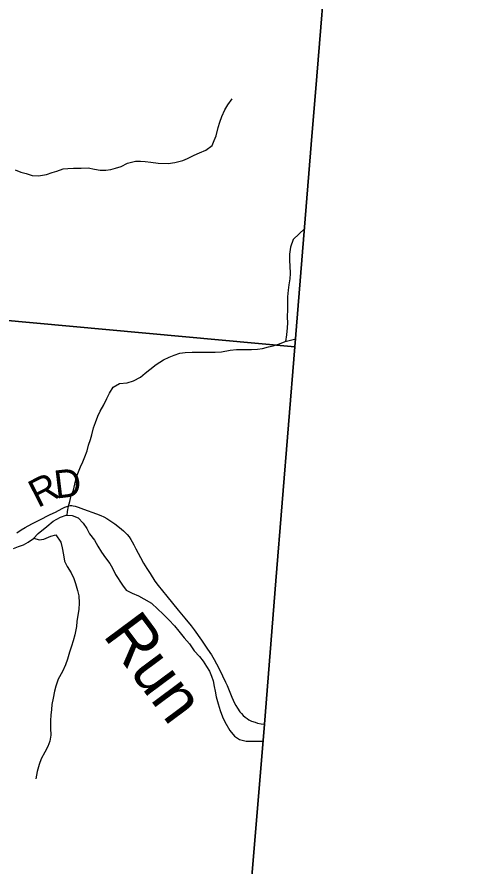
# Model space of a CAD drawing. Extents: x 1451455 to 1749751, y 218250 to 574981.
# Drawn here: x 1624589 to 1629433, y 276586 to 285699 of the extents above; entities that cross this region are included whole.
import ezdxf

# ---------------------------------------------------------------- set-up
doc = ezdxf.new("R2010")
doc.units = 0
for name, color, linetype in [('GM_X_Adjacent_County', 7, 'Continuous'), ('GM_X_County', 7, 'Continuous'), ('GM_X_County_Road', 7, 'Continuous'), ('GM_X_County_Road_Text', 7, 'Continuous'), ('GM_X_Minor_River', 7, 'Continuous'), ('GM_X_Minor_River_Text', 7, 'Continuous'), ('GM_X_Township', 7, 'Continuous')]:
    doc.layers.add(name, color=color, linetype=linetype)

msp = doc.modelspace()

# ---------------------------------------------------------------- linework, layer by layer
at = {"layer": 'GM_X_Adjacent_County'}
msp.add_lwpolyline([(1626425.9, 268140.7), (1626919.5, 274117.7), (1627024.2, 275441.5), (1627245.9, 278107.2), (1627367.3, 279648.4), (1627572, 282158.1), (1627759.9, 284461.2), (1627794.6, 284886.5), (1628632.8, 295150.9), (1628937.4, 298347.9), (1629433.5, 303775.2)], dxfattribs=at)
at = {"layer": 'GM_X_County'}
msp.add_lwpolyline([(1626425.9, 268140.7), (1626919.5, 274117.7), (1627024.2, 275441.5), (1627245.9, 278107.2), (1627367.3, 279648.4), (1627572, 282158.1), (1627759.9, 284461.2), (1627794.6, 284886.5), (1628632.8, 295150.9), (1628937.4, 298347.9), (1629433.5, 303775.2)], dxfattribs=at)
at = {"layer": 'GM_X_County_Road'}
msp.add_lwpolyline([(1624586.4, 280163.7), (1624633.2, 280193.7), (1624675.4, 280218.8), (1624747.4, 280257.7), (1624826.4, 280297.4), (1624946.7, 280357), (1625002.3, 280385.1), (1625074.2, 280424.5), (1625101, 280437.1), (1625125.6, 280446.2), (1625144.5, 280451.5), (1625160.7, 280454.1), (1625177, 280454.6), (1625193.2, 280452.9), (1625212.3, 280448.6), (1625246.3, 280437), (1625304.6, 280416.2), (1625443.2, 280367.2), (1625488.7, 280348.7), (1625521.3, 280333.4), (1625552.8, 280315.7), (1625596.9, 280287.4), (1625639.7, 280256.9), (1625689, 280218.8), (1625731.8, 280183.1), (1625771.1, 280143.7), (1625792.2, 280118.6), (1625813, 280089.2), (1625826.3, 280066.6), (1625844.6, 280032), (1625866.1, 279991.6), (1625914.1, 279898.3), (1625946.9, 279837.8), (1625982.4, 279778.8), (1626017.9, 279723.8), (1626070.9, 279644.9), (1626105.9, 279597.4), (1626152.7, 279538.4), (1626197.1, 279481.7), (1626320.1, 279333.2), (1626391.7, 279247.7), (1626460.1, 279164), (1626492.3, 279122.6), (1626571.4, 279009.9), (1626635.8, 278915), (1626676.4, 278851.5), (1626706.8, 278801), (1626755.9, 278708.3), (1626797.5, 278626.6), (1626830.2, 278560.3), (1626845.7, 278524.5), (1626897.9, 278397.1), (1626925.5, 278334.2), (1626939.1, 278308.1), (1626956.1, 278280.1), (1626982.6, 278242.6), (1626999.2, 278222.3), (1627019.6, 278201.1), (1627039.3, 278183.7), (1627060.5, 278168.2), (1627079.9, 278156.1), (1627109.4, 278141.9), (1627145.8, 278128.2), (1627173.9, 278119.9), (1627211, 278112.3), (1627245.9, 278107.2)], dxfattribs=at)
at = {"layer": 'GM_X_Minor_River'}
for points in [[(1624570.8, 284057.5), (1624628.6, 284032.8), (1624688.5, 284018.1), (1624752.3, 283997.4), (1624820.3, 283994.6), (1624906.6, 284009.7), (1624966.9, 284031.1), (1625017.1, 284044.5), (1625083.4, 284069.8), (1625135.5, 284071.3), (1625195.5, 284074.6), (1625279.6, 284077.7), (1625353.7, 284078.9), (1625419.6, 284066.1), (1625483.5, 284053.4), (1625543.6, 284054.8), (1625595.7, 284062.2), (1625646, 284077.6), (1625706.2, 284093), (1625776.6, 284130.3), (1625863, 284151.4), (1625915, 284152.8), (1625967, 284148.2), (1626025, 284141.6), (1626104.9, 284128.6), (1626211, 284127.5), (1626285.2, 284136.7), (1626369.5, 284157.8), (1626421.8, 284181.2), (1626490.2, 284216.5), (1626550.5, 284239.9), (1626616.9, 284269.2), (1626683.5, 284318.5), (1626708.2, 284372.3), (1626726.8, 284424.2), (1626749.8, 284514), (1626768.4, 284569.9), (1626789.1, 284629.8), (1626822, 284701.5), (1626854.6, 284755.2), (1626901.4, 284820.8)], [(1627678.9, 283428.8), (1627555, 283311.4), (1627526, 283227.6), (1627515.2, 283153.6), (1627516.3, 283081.5), (1627519.7, 283027.4), (1627522.8, 282945.2), (1627518.2, 282887.2), (1627509.4, 282823.2), (1627500.8, 282765.2), (1627494, 282693.2), (1627493.3, 282635.1), (1627494.5, 282563), (1627491.5, 282476.9), (1627492.9, 282416.8), (1627492.3, 282362.7), (1627483.4, 282286.7), (1627473.5, 282216)], [(1625128.6, 280349.6), (1625132.2, 280392), (1625140.8, 280447.9), (1625157.4, 280499.8), (1625172.1, 280561.8), (1625194.8, 280621.6), (1625215.9, 280717.5), (1625234.6, 280781.4), (1625269.7, 280871.1), (1625296.3, 280922.9), (1625318.9, 280976.8), (1625341.6, 281040.6), (1625358.3, 281104.5), (1625377, 281162.4), (1625391.6, 281214.3), (1625410.5, 281290.2), (1625431.1, 281346.1), (1625457.9, 281413.9), (1625482.5, 281467.7), (1625521.3, 281535.3), (1625552.1, 281605.1), (1625582.8, 281662.8), (1625621.6, 281726.5), (1625690, 281765.8), (1625772.2, 281772.9), (1625838.5, 281792.2), (1625915, 281833.4), (1625965.5, 281874.9), (1626016, 281914.4), (1626082.6, 281967.8), (1626163.3, 282017), (1626221.6, 282046.4), (1626277.9, 282067.8), (1626338.2, 282089.1), (1626396.4, 282098.5), (1626470.5, 282101.7), (1626638.6, 282099.8), (1626718.7, 282100.9), (1626784.8, 282106.2), (1626877.1, 282123.2), (1626945.2, 282128.5), (1627041.3, 282129.4), (1627107.3, 282128.7), (1627173.4, 282131.9), (1627227.5, 282139.3), (1627291.8, 282156.6), (1627342, 282170.1), (1627408.3, 282191.4), (1627468.6, 282214.8), (1627582.3, 282244.4)], [(1624551.2, 279993.7), (1624603.5, 280015.2), (1624659.8, 280034.6), (1624710.1, 280062.1), (1624764.6, 280099.6), (1624815.2, 280153.1), (1624910.2, 280230.1), (1624976.9, 280285.5), (1625055.4, 280330.7), (1625117.7, 280350), (1625181.7, 280347.3), (1625245.5, 280322.6), (1625298.9, 280265.9), (1625340.3, 280209.4), (1625367.7, 280153), (1625420.9, 280082.3), (1625458.3, 280019.8), (1625495.6, 279953.3), (1625540.9, 279894.7), (1625584.3, 279834.1), (1625613.8, 279783.8), (1625647, 279715.3), (1625721.8, 279600.3), (1625763.2, 279547.8), (1625826.9, 279515), (1625892.6, 279486.2), (1625952.3, 279453.5), (1626031.9, 279406.6), (1626103.2, 279343.7), (1626156.7, 279291), (1626220, 279228.2), (1626279.4, 279163.5), (1626328.7, 279104.9), (1626386, 279036.1), (1626443.3, 278969.4), (1626492.5, 278896.7), (1626547.9, 278834), (1626587.4, 278783.5), (1626624.8, 278729), (1626656.2, 278676.6)], [(1624770.7, 280106), (1624828.5, 280086.8), (1624878.6, 280094.3), (1624951, 280125.5), (1625005.2, 280139), (1625058.4, 280062.3), (1625073.7, 280000), (1625086.9, 279925.8), (1625100.2, 279859.5), (1625129.5, 279799.1), (1625170.8, 279732.5), (1625200.1, 279670.1), (1625217.6, 279617.9), (1625238.8, 279543.5), (1625252.1, 279487.3), (1625255.3, 279411.1), (1625252.5, 279339.1), (1625241.8, 279279.1), (1625231, 279209.1), (1625226.4, 279157.1), (1625209.4, 279067.1), (1625192.7, 279003.2), (1625176, 278947.3), (1625153.2, 278879.5), (1625130.4, 278805.6), (1625109.7, 278743.8), (1625076.9, 278674), (1625031.9, 278590.4), (1625005, 278516.6), (1624990.4, 278462.7), (1624975.6, 278386.7), (1624964.8, 278318.7), (1624958.2, 278266.7), (1624951.5, 278206.7), (1624948.9, 278146.6), (1624949.9, 278064.5), (1624951.1, 277990.4), (1624940.4, 277926.4), (1624919.7, 277868.5), (1624889, 277808.8), (1624848.2, 277737.1), (1624825.5, 277677.3), (1624804.6, 277599.4), (1624791.7, 277521.4)], [(1626656.2, 278676.6), (1626679.6, 278624.3), (1626697.1, 278574), (1626708.4, 278511.8), (1626717.9, 278461.6), (1626729.2, 278401.4), (1626748.4, 278325.1), (1626769.6, 278254.7), (1626794.8, 278186.4), (1626822.2, 278132), (1626873.3, 278039.3), (1626924.6, 277980.6), (1626978.3, 277944), (1627052.1, 277927.1), (1627126.2, 277924.3), (1627230, 277926)]]:
    msp.add_lwpolyline(points, dxfattribs=at)
at = {"layer": 'GM_X_Township'}
for points in [[(1628632.8, 295150.9), (1627794.6, 284886.5), (1627759.9, 284461.2), (1627572, 282158.1), (1622379.7, 282634)], [(1622379.7, 282634), (1627572, 282158.1), (1627367.3, 279648.4), (1627245.9, 278107.2), (1627024.2, 275441.5)]]:
    msp.add_lwpolyline(points, dxfattribs=at)

# ---------------------------------------------------------------- texts
at = {"layer": 'GM_X_County_Road_Text'}
for s, rotation, p in [('R', 26.76491, (1624812.9, 280425.6)), ('D', 6.90408, (1625006.7, 280528.6))]:
    msp.add_text(s, height=300, rotation=rotation, dxfattribs=at).set_placement(p)
at = {"layer": 'GM_X_Minor_River_Text'}
msp.add_text('Run', height=500.09, rotation=306.60798, dxfattribs=at).set_placement((1625503.4, 279062.8))

doc.saveas('drawing.dxf')
